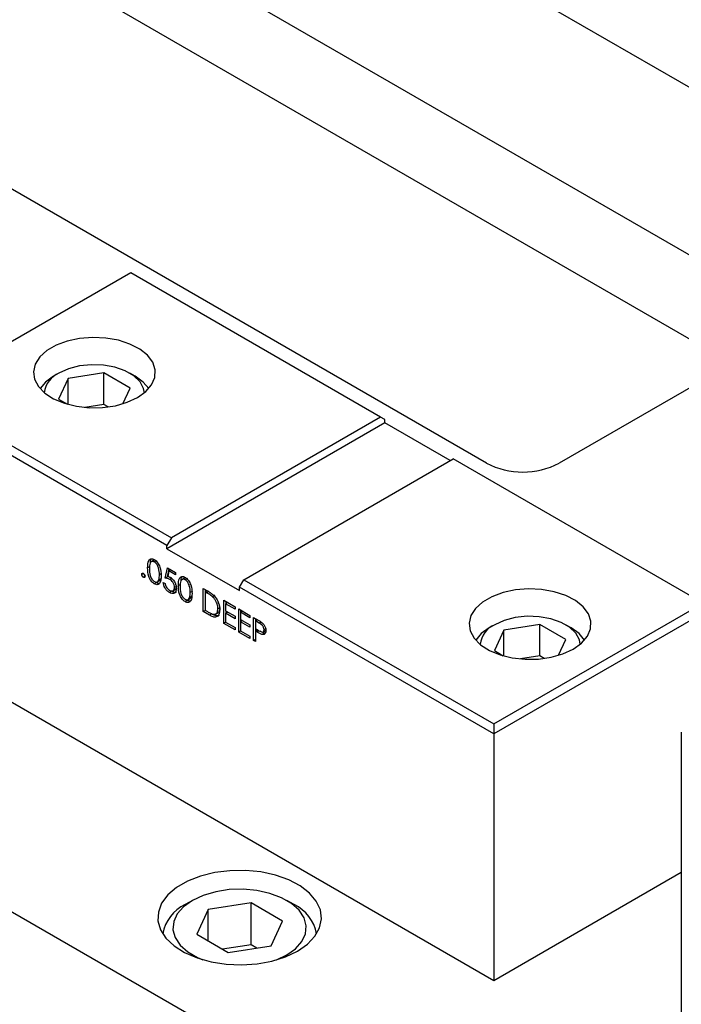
# Model space of a CAD drawing. Header units: inches. Extents: x 220 to 877, y 4 to 174.
# Tile 462 of 656: x 488.44 to 491.66, y 146.24 to 151.03. Entities that reach past the tile are written whole.
import ezdxf

# ---------------------------------------------------------------- set-up
doc = ezdxf.new("R2010")
doc.units = ezdxf.units.IN
doc.header["$LTSCALE"] = 0.5
doc.header["$MEASUREMENT"] = 0
for name, color, linetype in [('DIE-M-S', 8, 'Continuous'), ('DIE-M-S3', 8, 'Continuous'), ('DSS-M-S', 53, 'Continuous'), ('SVD-M-S', 8, 'Continuous')]:
    doc.layers.add(name, color=color, linetype=linetype)

msp = doc.modelspace()

# ---------------------------------------------------------------- linework, layer by layer
at = {"layer": 'DIE-M-S', "linetype": 'Continuous', "lineweight": 25}
for p, q in [((487.35693, 153.21427), (497.43321, 147.39736)), ((487.98889, 152.03291), (492.24041, 149.57855))]:
    msp.add_line(p, q, dxfattribs=at)
at = {"layer": 'DIE-M-S3', "linetype": 'Continuous', "lineweight": 25}
for p, q in [((487.98889, 152.03291), (492.24041, 149.57855)), ((487.98889, 151.62464), (492.24041, 149.17028))]:
    msp.add_line(p, q, dxfattribs=at)
at = {"layer": 'DSS-M-S', "linetype": 'Continuous', "lineweight": 25}
for p, q in [((470.42173, 157.0716), (494.1098, 143.39676)), ((490.71569, 148.87487), (485.41239, 151.9364)), ((488.98328, 149.80168), (487.96505, 149.21387)), ((490.1995, 149.09957), (488.98328, 149.80168)), ((488.73485, 149.48225), (488.67459, 149.46947)), ((488.79846, 149.48725), (488.73485, 149.48225)), ((488.86245, 149.48424), (488.79846, 149.48725)), ((488.92383, 149.47337), (488.86245, 149.48424)), ((488.62049, 149.44951), (488.5751, 149.4233)), ((488.67459, 149.46947), (488.62049, 149.44951)), ((488.97971, 149.45513), (488.92383, 149.47337)), ((489.0275, 149.43038), (488.97971, 149.45513)), ((489.06496, 149.40027), (489.0275, 149.43038)), ((488.54052, 149.39207), (488.51838, 149.35728)), ((488.5751, 149.4233), (488.54052, 149.39207)), ((489.09033, 149.36623), (489.06496, 149.40027)), ((488.51838, 149.35728), (488.50971, 149.32056)), ((489.10242, 149.32983), (489.09033, 149.36623)), ((491.88242, 149.3443), (491.06924, 148.87487)), ((488.50971, 149.32056), (488.51492, 149.28362)), ((488.51492, 149.28362), (488.53377, 149.24819)), ((489.08519, 149.25681), (489.10069, 149.29278)), ((489.10069, 149.29278), (489.10242, 149.32983)), ((488.53377, 149.24819), (488.56536, 149.21593)), ((489.05667, 149.22361), (489.08519, 149.25681)), ((489.16006, 148.47501), (487.92262, 149.18937)), ((487.96505, 149.21387), (489.18127, 148.51176)), ((488.56536, 149.21593), (488.60824, 149.18834)), ((488.60824, 149.18834), (488.66038, 149.16672)), ((488.9664, 149.1715), (489.01644, 149.19472)), ((489.01644, 149.19472), (489.05667, 149.22361)), ((488.66038, 149.16672), (488.71936, 149.15207)), ((488.71936, 149.15207), (488.78241, 149.14509)), ((488.78241, 149.14509), (488.84658, 149.14609)), ((488.84658, 149.14609), (488.90889, 149.15504)), ((488.90889, 149.15504), (488.9664, 149.1715)), ((490.1995, 149.09957), (489.18127, 148.51176)), ((490.22072, 149.08732), (490.1995, 149.09957)), ((490.22072, 149.07099), (489.16006, 148.45868)), ((490.22072, 149.07099), (490.22072, 149.08732)), ((490.53891, 148.8873), (490.22072, 149.07099)), ((489.53482, 148.30765), (490.55306, 148.89547)), ((491.76928, 148.19336), (490.55306, 148.89547)), ((489.18127, 148.51176), (489.16006, 148.47501)), ((489.16006, 148.45868), (489.16006, 148.47501)), ((489.16006, 148.45868), (489.51361, 148.25458)), ((489.09575, 148.40204), (489.08249, 148.39439)), ((489.10916, 148.40004), (489.09855, 148.39392)), ((489.04507, 148.33824), (489.03695, 148.33355)), ((489.07629, 148.37137), (489.06568, 148.36524)), ((489.13375, 148.33824), (489.12314, 148.33212)), ((489.15187, 148.31553), (489.16187, 148.36602)), ((489.16187, 148.36602), (489.20184, 148.34294)), ((489.16248, 148.32165), (489.1703, 148.36115)), ((489.1687, 148.35053), (489.16345, 148.32397)), ((489.17869, 148.35631), (489.1687, 148.35053)), ((489.20184, 148.3314), (489.1687, 148.35053)), ((489.20184, 148.34294), (489.20184, 148.3314)), ((489.05319, 148.32417), (489.04507, 148.31949)), ((489.10886, 148.29346), (489.09826, 148.28734)), ((489.11185, 148.29667), (489.12511, 148.30432)), ((489.13006, 148.31208), (489.11945, 148.30596)), ((489.12373, 148.30362), (489.13006, 148.31208)), ((489.14188, 148.29389), (489.15062, 148.28884)), ((489.16248, 148.32165), (489.15187, 148.31553)), ((489.18395, 148.31503), (489.17334, 148.30891)), ((489.20745, 148.27662), (489.19684, 148.2705)), ((489.22619, 148.28483), (489.21558, 148.27871)), ((489.24565, 148.3155), (489.23239, 148.30785)), ((489.25906, 148.3135), (489.24845, 148.30738)), ((489.51361, 148.27091), (489.53482, 148.30765)), ((489.53482, 148.30765), (490.75105, 147.60554)), ((489.18221, 148.25112), (489.17161, 148.245)), ((489.18849, 148.2537), (489.20175, 148.26136)), ((489.28365, 148.2517), (489.27304, 148.24558)), ((489.33675, 148.26506), (489.35643, 148.2537)), ((489.33675, 148.15254), (489.33675, 148.26506)), ((489.35549, 148.25424), (489.3455, 148.24847)), ((489.35235, 148.24452), (489.3455, 148.24847)), ((489.3455, 148.24847), (489.3455, 148.15904)), ((489.34736, 148.24955), (489.34736, 148.25894)), ((489.36295, 148.25064), (489.35235, 148.24452)), ((489.3929, 148.2302), (489.38229, 148.22408)), ((490.75105, 147.55656), (489.51361, 148.27091)), ((489.51361, 148.25458), (489.51361, 148.27091)), ((490.79591, 148.24486), (490.74181, 148.2249)), ((490.85617, 148.25764), (490.79591, 148.24486)), ((490.91978, 148.26264), (490.85617, 148.25764)), ((490.98377, 148.25963), (490.91978, 148.26264)), ((491.04515, 148.24875), (490.98377, 148.25963)), ((491.10103, 148.23051), (491.04515, 148.24875)), ((491.14882, 148.20576), (491.10103, 148.23051)), ((489.25876, 148.20693), (489.24816, 148.2008)), ((489.26175, 148.21013), (489.27501, 148.21779)), ((489.27996, 148.22555), (489.26935, 148.21942)), ((489.27363, 148.21709), (489.27996, 148.22555)), ((489.43669, 148.20737), (489.49165, 148.17564)), ((489.43669, 148.09485), (489.43669, 148.20737)), ((489.45543, 148.19655), (489.44543, 148.19078)), ((489.44543, 148.19078), (489.44543, 148.15616)), ((489.49165, 148.1641), (489.44543, 148.19078)), ((489.44729, 148.19186), (489.44729, 148.20125)), ((490.69642, 148.19869), (490.66184, 148.16746)), ((490.74181, 148.2249), (490.69642, 148.19869)), ((490.75105, 147.60554), (491.76928, 148.19336)), ((491.18628, 148.17566), (491.14882, 148.20576)), ((489.34675, 148.15831), (489.33675, 148.15254)), ((489.36695, 148.13511), (489.33675, 148.15254)), ((489.3455, 148.15904), (489.35668, 148.15258)), ((489.37755, 148.14124), (489.36695, 148.13511)), ((489.37755, 148.14124), (489.37298, 148.14388)), ((489.39648, 148.14015), (489.40974, 148.1478)), ((489.41856, 148.17242), (489.40796, 148.1663)), ((489.44543, 148.15616), (489.49165, 148.12948)), ((489.45543, 148.15039), (489.44543, 148.14462)), ((489.44543, 148.14462), (489.44543, 148.10135)), ((489.49165, 148.11794), (489.44543, 148.14462)), ((489.44729, 148.1457), (489.44729, 148.15509)), ((489.49165, 148.17564), (489.49165, 148.1641)), ((489.50914, 148.16554), (489.5641, 148.13381)), ((489.50914, 148.05303), (489.50914, 148.16554)), ((489.52788, 148.15473), (489.51788, 148.14896)), ((489.51788, 148.14896), (489.51788, 148.11433)), ((489.5641, 148.12227), (489.51788, 148.14896)), ((489.51975, 148.15003), (489.51975, 148.15942)), ((489.5641, 148.13381), (489.5641, 148.12227)), ((490.6397, 148.13267), (490.63103, 148.09595)), ((490.66184, 148.16746), (490.6397, 148.13267)), ((491.81171, 148.16886), (490.75105, 147.55656)), ((491.21165, 148.14162), (491.18628, 148.17566)), ((491.22374, 148.10522), (491.21165, 148.14162)), ((489.44668, 148.10062), (489.43669, 148.09485)), ((489.49165, 148.06312), (489.43669, 148.09485)), ((489.44543, 148.10135), (489.49165, 148.07466)), ((489.49165, 148.12948), (489.49165, 148.11794)), ((489.51788, 148.11433), (489.5641, 148.08765)), ((489.52788, 148.10856), (489.51788, 148.10279)), ((489.51788, 148.10279), (489.51788, 148.05952)), ((489.5641, 148.07611), (489.51788, 148.10279)), ((489.51975, 148.10387), (489.51975, 148.11326)), ((489.5641, 148.08765), (489.5641, 148.07611)), ((489.58159, 148.12372), (489.6007, 148.11269)), ((489.58159, 148.0112), (489.58159, 148.12372)), ((489.60033, 148.1129), (489.59034, 148.10713)), ((489.59034, 148.10713), (489.59034, 148.06962)), ((489.60816, 148.09684), (489.59034, 148.10713)), ((489.5922, 148.1082), (489.5922, 148.11759)), ((489.61876, 148.10296), (489.60816, 148.09684)), ((490.63103, 148.09595), (490.63624, 148.05901)), ((491.22201, 148.06817), (491.22374, 148.10522)), ((489.49165, 148.07466), (489.49165, 148.06312)), ((489.51913, 148.0588), (489.50914, 148.05303)), ((489.5641, 148.0213), (489.50914, 148.05303)), ((489.51788, 148.05952), (489.5641, 148.03284)), ((489.59034, 148.06962), (489.60739, 148.05953)), ((489.60021, 148.06378), (489.59034, 148.05808)), ((489.59034, 148.05808), (489.59034, 148.00615)), ((489.5973, 148.05406), (489.59034, 148.05808)), ((489.5922, 148.05916), (489.5922, 148.06852)), ((489.60709, 148.05971), (489.5973, 148.05406)), ((489.63272, 148.04771), (489.62211, 148.04159)), ((489.62681, 148.0529), (489.64007, 148.06055)), ((489.63858, 148.04686), (489.63272, 148.04771)), ((489.64341, 148.07005), (489.63281, 148.06393)), ((490.63624, 148.05901), (490.65509, 148.02358)), ((491.20651, 148.0322), (491.22201, 148.06817)), ((487.92262, 147.98906), (490.75105, 146.35624)), ((489.5641, 148.03284), (489.5641, 148.0213)), ((489.59034, 148.01625), (489.58159, 148.0112)), ((489.59034, 148.00615), (489.58159, 148.0112)), ((490.65509, 148.02358), (490.68668, 147.99131)), ((490.68668, 147.99131), (490.72956, 147.96373)), ((491.13776, 147.97011), (491.17799, 147.999)), ((491.17799, 147.999), (491.20651, 148.0322)), ((490.72956, 147.96373), (490.7817, 147.9421)), ((490.7817, 147.9421), (490.84068, 147.92746)), ((491.03021, 147.93042), (491.08772, 147.94689)), ((491.08772, 147.94689), (491.13776, 147.97011)), ((490.84068, 147.92746), (490.90373, 147.92048)), ((490.90373, 147.92048), (490.96791, 147.92148)), ((490.96791, 147.92148), (491.03021, 147.93042)), ((490.75105, 147.60554), (490.75105, 147.55656)), ((491.66342, 147.56485), (491.66342, 146.00812)), ((490.75105, 147.55656), (490.75105, 146.35624)), ((489.4663, 146.89082), (489.39227, 146.88152)), ((489.54204, 146.89186), (489.4663, 146.89082)), ((489.61675, 146.8846), (489.54204, 146.89186)), ((489.25989, 146.83979), (489.20632, 146.80886)), ((489.32263, 146.8643), (489.25989, 146.83979)), ((489.39227, 146.88152), (489.32263, 146.8643)), ((489.68773, 146.86932), (489.61675, 146.8846)), ((489.75242, 146.84656), (489.68773, 146.86932)), ((489.80848, 146.81714), (489.75242, 146.84656)), ((490.75105, 146.35624), (491.66342, 146.88294)), ((489.20632, 146.80886), (489.16385, 146.77264)), ((489.85388, 146.78213), (489.80848, 146.81714)), ((489.16385, 146.77264), (489.13403, 146.73244)), ((489.88698, 146.74279), (489.85388, 146.78213)), ((489.90659, 146.70054), (489.88698, 146.74279)), ((489.13403, 146.73244), (489.11793, 146.6897)), ((489.912, 146.65692), (489.90659, 146.70054)), ((489.11793, 146.6897), (489.11613, 146.64598)), ((489.903, 146.61349), (489.912, 146.65692)), ((489.11613, 146.64598), (489.12869, 146.60285)), ((489.12869, 146.60285), (489.15516, 146.56187)), ((489.87994, 146.57183), (489.903, 146.61349)), ((489.15516, 146.56187), (489.19459, 146.52453)), ((489.84363, 146.53345), (489.87994, 146.57183)), ((489.19459, 146.52453), (489.24555, 146.49217)), ((489.79539, 146.49972), (489.84363, 146.53345)), ((489.24555, 146.49217), (489.3062, 146.46596)), ((489.3062, 146.46596), (489.37435, 146.44685)), ((489.67048, 146.45092), (489.73697, 146.47188)), ((489.73697, 146.47188), (489.79539, 146.49972)), ((489.37435, 146.44685), (489.44753, 146.43553)), ((489.44753, 146.43553), (489.52309, 146.43241)), ((489.52309, 146.43241), (489.59832, 146.4376)), ((489.59832, 146.4376), (489.67048, 146.45092))]:
    msp.add_line(p, q, dxfattribs=at)
msp.add_arc((490.89247, 149.21604), 0.38426, 242.60967, 297.39033, dxfattribs=at)
for points, knots in [([(489.06568, 148.36524), (489.06606, 148.37846), (489.06653, 148.395), (489.07561, 148.40666), (489.08193, 148.40973), (489.08971, 148.40975), (489.09541, 148.407), (489.09826, 148.40563)], [0, 0, 0, 0, 0.498702, 0.6241765, 0.7494675, 0.8747453, 1, 1, 1, 1]), ([(489.09855, 148.39392), (489.09632, 148.39495), (489.09185, 148.39701), (489.08592, 148.39648), (489.08119, 148.39367), (489.07475, 148.38369), (489.07457, 148.37066), (489.07442, 148.36024)], [0, 0, 0, 0, 0.1251388, 0.2504182, 0.3755189, 0.5008471, 1, 1, 1, 1]), ([(489.0793, 148.39014), (489.07939, 148.39645), (489.07951, 148.40427), (489.08326, 148.40839), (489.08398, 148.40918)], [0, 0, 0, 0, 0.806657, 1, 1, 1, 1]), ([(489.10244, 148.40252), (489.1004, 148.4027), (489.09742, 148.40295), (489.09528, 148.40144), (489.09461, 148.40096)], [0, 0, 0, 0, 0.6828928, 1, 1, 1, 1]), ([(489.09826, 148.40563), (489.10112, 148.4037), (489.10686, 148.39986), (489.11731, 148.38796), (489.13048, 148.36158), (489.13133, 148.34085), (489.13189, 148.32702)], [0, 0, 0, 0, 0.1256001, 0.2511969, 0.5005813, 1, 1, 1, 1]), ([(489.12314, 148.33212), (489.12278, 148.34277), (489.12224, 148.35873), (489.11312, 148.37946), (489.10524, 148.38924), (489.10078, 148.39236), (489.09855, 148.39392)], [0, 0, 0, 0, 0.5000715, 0.7490206, 0.8745985, 1, 1, 1, 1]), ([(489.03695, 148.33355), (489.03709, 148.33485), (489.03738, 148.33745), (489.03958, 148.33924), (489.04225, 148.33958), (489.04413, 148.33869), (489.04507, 148.33824)], [0, 0, 0, 0, 0.27957625, 0.55928373, 0.7795524, 1, 1, 1, 1]), ([(489.04507, 148.31949), (489.04387, 148.32035), (489.04148, 148.32207), (489.03884, 148.32614), (489.03721, 148.33015), (489.03704, 148.33242), (489.03695, 148.33355)], [0, 0, 0, 0, 0.27958116, 0.55914317, 0.77957542, 1, 1, 1, 1]), ([(489.04507, 148.33824), (489.04627, 148.33739), (489.04867, 148.33569), (489.0513, 148.33159), (489.05296, 148.32758), (489.05311, 148.32531), (489.05319, 148.32418)], [0, 0, 0, 0, 0.2796016, 0.559212, 0.7794752, 1, 1, 1, 1]), ([(489.05568, 148.32561), (489.05449, 148.32647), (489.05212, 148.32819), (489.04949, 148.33208), (489.04861, 148.33461), (489.04826, 148.33561)], [0, 0, 0, 0, 0.37682119, 0.75361657, 1, 1, 1, 1]), ([(489.09826, 148.28734), (489.09541, 148.28925), (489.08973, 148.29307), (489.07938, 148.30493), (489.06658, 148.33122), (489.06604, 148.35163), (489.06568, 148.36524)], [0, 0, 0, 0, 0.1255507, 0.25109, 0.5002501, 1, 1, 1, 1]), ([(489.07442, 148.36024), (489.0745, 148.34968), (489.0746, 148.33387), (489.08396, 148.31311), (489.09186, 148.3034), (489.09632, 148.30027), (489.09855, 148.29871)], [0, 0, 0, 0, 0.50029125, 0.74908604, 0.87460621, 1, 1, 1, 1]), ([(489.13189, 148.32702), (489.13134, 148.31383), (489.13053, 148.29406), (489.11728, 148.28305), (489.10685, 148.28318), (489.10112, 148.28595), (489.09826, 148.28734)], [0, 0, 0, 0, 0.4994065, 0.7487427, 0.8743724, 1, 1, 1, 1]), ([(489.11945, 148.30596), (489.12069, 148.31043), (489.12291, 148.31842), (489.12307, 148.32793), (489.12314, 148.33212)], [0, 0, 0, 0, 0.5595988, 1, 1, 1, 1]), ([(489.05319, 148.32418), (489.05305, 148.32288), (489.05276, 148.32027), (489.05055, 148.31851), (489.04789, 148.31815), (489.04601, 148.31904), (489.04507, 148.31949)], [0, 0, 0, 0, 0.2794691, 0.5593578, 0.7796739, 1, 1, 1, 1]), ([(489.09855, 148.29871), (489.10121, 148.29756), (489.10654, 148.29526), (489.11476, 148.29693), (489.11767, 148.30254), (489.11945, 148.30596)], [0, 0, 0, 0, 0.2802572, 0.5607811, 1, 1, 1, 1]), ([(489.12262, 148.28982), (489.1209, 148.28972), (489.11664, 148.28949), (489.11176, 148.29198), (489.10886, 148.29346)], [0, 0, 0, 0, 0.406083, 1, 1, 1, 1]), ([(489.17161, 148.245), (489.16743, 148.2479), (489.15908, 148.25371), (489.14964, 148.26777), (489.1438, 148.28164), (489.14252, 148.28981), (489.14188, 148.29389)], [0, 0, 0, 0, 0.2796245, 0.5590192, 0.7793803, 1, 1, 1, 1]), ([(489.15062, 148.28884), (489.15138, 148.28523), (489.15288, 148.27801), (489.15883, 148.26815), (489.16546, 148.26074), (489.1699, 148.25774), (489.17211, 148.25624)], [0, 0, 0, 0, 0.2800502, 0.5591657, 0.7795831, 1, 1, 1, 1]), ([(489.17334, 148.30891), (489.16922, 148.31079), (489.16184, 148.31417), (489.15492, 148.31511), (489.15187, 148.31553)], [0, 0, 0, 0, 0.5594162, 1, 1, 1, 1]), ([(489.18395, 148.31503), (489.17982, 148.31692), (489.17245, 148.32029), (489.16553, 148.32124), (489.16248, 148.32165)], [0, 0, 0, 0, 0.5594162, 1, 1, 1, 1]), ([(489.16345, 148.32397), (489.16556, 148.32343), (489.16932, 148.32245), (489.17321, 148.32042), (489.17492, 148.31953)], [0, 0, 0, 0, 0.5600642, 1, 1, 1, 1]), ([(489.19684, 148.2705), (489.19648, 148.2746), (489.19576, 148.2828), (489.1892, 148.29504), (489.18126, 148.30381), (489.17598, 148.30721), (489.17334, 148.30891)], [0, 0, 0, 0, 0.279539, 0.5586168, 0.7790473, 1, 1, 1, 1]), ([(489.17492, 148.31953), (489.17958, 148.31627), (489.1889, 148.30975), (489.19914, 148.29371), (489.20485, 148.2781), (489.20534, 148.26939), (489.20559, 148.26502)], [0, 0, 0, 0, 0.2796881, 0.5590255, 0.7792916, 1, 1, 1, 1]), ([(489.21558, 148.27871), (489.21596, 148.29192), (489.21643, 148.30847), (489.22551, 148.32013), (489.23184, 148.32319), (489.23961, 148.32322), (489.24531, 148.32047), (489.24816, 148.31909)], [0, 0, 0, 0, 0.498702, 0.6241765, 0.7494675, 0.8747453, 1, 1, 1, 1]), ([(489.24816, 148.2008), (489.24531, 148.20271), (489.23963, 148.20653), (489.22928, 148.21839), (489.21648, 148.24469), (489.21594, 148.26509), (489.21558, 148.27871)], [0, 0, 0, 0, 0.1255507, 0.25109, 0.5002501, 1, 1, 1, 1]), ([(489.24845, 148.30738), (489.24622, 148.30841), (489.24175, 148.31048), (489.23582, 148.30994), (489.23109, 148.30714), (489.22465, 148.29716), (489.22447, 148.28412), (489.22433, 148.2737)], [0, 0, 0, 0, 0.12513878, 0.25041818, 0.37551888, 0.50084712, 1, 1, 1, 1]), ([(489.2292, 148.3036), (489.22929, 148.30991), (489.22941, 148.31773), (489.23316, 148.32185), (489.23388, 148.32265)], [0, 0, 0, 0, 0.806657, 1, 1, 1, 1]), ([(489.25234, 148.31599), (489.2503, 148.31616), (489.24732, 148.31642), (489.24519, 148.3149), (489.24451, 148.31442)], [0, 0, 0, 0, 0.6828928, 1, 1, 1, 1]), ([(489.24816, 148.31909), (489.25103, 148.31717), (489.25676, 148.31333), (489.26722, 148.30142), (489.28039, 148.27505), (489.28123, 148.25431), (489.28179, 148.24049)], [0, 0, 0, 0, 0.1256001, 0.2511969, 0.5005813, 1, 1, 1, 1]), ([(489.27304, 148.24558), (489.27268, 148.25624), (489.27214, 148.2722), (489.26302, 148.29293), (489.25514, 148.3027), (489.25068, 148.30582), (489.24845, 148.30738)], [0, 0, 0, 0, 0.5000715, 0.7490206, 0.8745985, 1, 1, 1, 1]), ([(489.20559, 148.26502), (489.20502, 148.25952), (489.20388, 148.24851), (489.19512, 148.23999), (489.18355, 148.23915), (489.17559, 148.24305), (489.17161, 148.245)], [0, 0, 0, 0, 0.27986414, 0.55927095, 0.77942351, 1, 1, 1, 1]), ([(489.17211, 148.25624), (489.17576, 148.25463), (489.18307, 148.2514), (489.1912, 148.2544), (489.19616, 148.26095), (489.19661, 148.26732), (489.19684, 148.2705)], [0, 0, 0, 0, 0.279617, 0.5593571, 0.7795592, 1, 1, 1, 1]), ([(489.20586, 148.24854), (489.20536, 148.24799), (489.20264, 148.24494), (489.19393, 148.24561), (489.18612, 148.24928), (489.18221, 148.25112)], [0, 0, 0, 0, 0.09959357, 0.54936373, 1, 1, 1, 1]), ([(489.2002, 148.26105), (489.20078, 148.26118), (489.20332, 148.26179), (489.2045, 148.26453), (489.20541, 148.26664)], [0, 0, 0, 0, 0.229377, 1, 1, 1, 1]), ([(489.22433, 148.2737), (489.2244, 148.26315), (489.2245, 148.24733), (489.23386, 148.22657), (489.24176, 148.21687), (489.24622, 148.21374), (489.24845, 148.21217)], [0, 0, 0, 0, 0.5002912, 0.749086, 0.8746062, 1, 1, 1, 1]), ([(489.28179, 148.24049), (489.28124, 148.2273), (489.28043, 148.20752), (489.26718, 148.19652), (489.25675, 148.19664), (489.25102, 148.19942), (489.24816, 148.2008)], [0, 0, 0, 0, 0.4994065, 0.7487427, 0.8743724, 1, 1, 1, 1]), ([(489.26935, 148.21942), (489.2706, 148.22389), (489.27281, 148.23188), (489.27297, 148.24139), (489.27304, 148.24558)], [0, 0, 0, 0, 0.5595988, 1, 1, 1, 1]), ([(489.38229, 148.22408), (489.37674, 148.22841), (489.36683, 148.23614), (489.35678, 148.24196), (489.35235, 148.24452)], [0, 0, 0, 0, 0.5595421, 1, 1, 1, 1]), ([(489.35643, 148.2537), (489.36228, 148.25031), (489.37273, 148.24427), (489.38288, 148.2356), (489.38734, 148.2318)], [0, 0, 0, 0, 0.5604447, 1, 1, 1, 1]), ([(489.38734, 148.2318), (489.3923, 148.22616), (489.40222, 148.21488), (489.41428, 148.18895), (489.41578, 148.17174), (489.4167, 148.16123)], [0, 0, 0, 0, 0.2802641, 0.5607148, 1, 1, 1, 1]), ([(489.24845, 148.21217), (489.25111, 148.21102), (489.25644, 148.20872), (489.26466, 148.2104), (489.26758, 148.216), (489.26935, 148.21942)], [0, 0, 0, 0, 0.2802572, 0.5607811, 1, 1, 1, 1]), ([(489.27253, 148.20329), (489.2708, 148.20319), (489.26654, 148.20295), (489.26166, 148.20544), (489.25876, 148.20693)], [0, 0, 0, 0, 0.406083, 1, 1, 1, 1]), ([(489.40796, 148.1663), (489.40764, 148.17175), (489.40701, 148.18263), (489.40096, 148.19938), (489.39235, 148.21383), (489.38564, 148.22066), (489.38229, 148.22408)], [0, 0, 0, 0, 0.2801784, 0.5597646, 0.7797967, 1, 1, 1, 1]), ([(489.35668, 148.15258), (489.36193, 148.14953), (489.3713, 148.1441), (489.38049, 148.14081), (489.38453, 148.13936)], [0, 0, 0, 0, 0.5604262, 1, 1, 1, 1]), ([(489.4167, 148.16123), (489.41599, 148.15319), (489.41456, 148.13715), (489.40195, 148.1243), (489.3842, 148.12575), (489.37271, 148.13199), (489.36695, 148.13511)], [0, 0, 0, 0, 0.280124, 0.5592478, 0.7788365, 1, 1, 1, 1]), ([(489.41298, 148.13497), (489.41213, 148.134), (489.40806, 148.12937), (489.39446, 148.13242), (489.3832, 148.13829), (489.37755, 148.14124)], [0, 0, 0, 0, 0.1168499, 0.5568472, 1, 1, 1, 1]), ([(489.38453, 148.13936), (489.38842, 148.13909), (489.3962, 148.13853), (489.40601, 148.14709), (489.40722, 148.15902), (489.40796, 148.1663)], [0, 0, 0, 0, 0.2805364, 0.5610151, 1, 1, 1, 1]), ([(489.40808, 148.14755), (489.41033, 148.14903), (489.41716, 148.15352), (489.418, 148.16484), (489.41856, 148.17242)], [0, 0, 0, 0, 0.3294102, 1, 1, 1, 1]), ([(489.6007, 148.11269), (489.60487, 148.1103), (489.6123, 148.10603), (489.61966, 148.10058), (489.62289, 148.09818)], [0, 0, 0, 0, 0.5603137, 1, 1, 1, 1]), ([(489.63281, 148.06393), (489.63237, 148.06741), (489.6317, 148.07265), (489.62811, 148.0798), (489.62123, 148.08947), (489.61396, 148.09357), (489.60816, 148.09684)], [0, 0, 0, 0, 0.24896926, 0.37472913, 0.50038299, 1, 1, 1, 1]), ([(489.62289, 148.09818), (489.62585, 148.09524), (489.63177, 148.08936), (489.63789, 148.07821), (489.64112, 148.0677), (489.64141, 148.06185), (489.64155, 148.05892)], [0, 0, 0, 0, 0.27970537, 0.55938086, 0.77950855, 1, 1, 1, 1]), ([(489.62211, 148.04159), (489.6175, 148.04358), (489.60926, 148.04714), (489.60096, 148.05195), (489.5973, 148.05406)], [0, 0, 0, 0, 0.5596942, 1, 1, 1, 1]), ([(489.60739, 148.05953), (489.61333, 148.05608), (489.62076, 148.05176), (489.62795, 148.05324), (489.6317, 148.05624), (489.63237, 148.06086), (489.63281, 148.06393)], [0, 0, 0, 0, 0.4997206, 0.6253498, 0.7510825, 1, 1, 1, 1]), ([(489.63272, 148.04771), (489.62811, 148.04967), (489.62173, 148.05237), (489.6153, 148.05604), (489.61351, 148.05706)], [0, 0, 0, 0, 0.7224013, 1, 1, 1, 1]), ([(489.64155, 148.05892), (489.64132, 148.05535), (489.64086, 148.0482), (489.63597, 148.04199), (489.62934, 148.04), (489.62452, 148.04106), (489.62211, 148.04159)], [0, 0, 0, 0, 0.2800989, 0.5593238, 0.7794579, 1, 1, 1, 1]), ([(489.63871, 148.05985), (489.63973, 148.06027), (489.64085, 148.06074), (489.64121, 148.06211), (489.64124, 148.06222)], [0, 0, 0, 0, 0.9177343, 1, 1, 1, 1])]:
    msp.add_open_spline(points, degree=3, knots=knots, dxfattribs=at)
at = {"layer": 'SVD-M-S', "linetype": 'Continuous', "lineweight": 25}
for p, q in [((488.6804, 149.33427), (488.63415, 149.31335)), ((488.73399, 149.34819), (488.6804, 149.33427)), ((488.79179, 149.35431), (488.73399, 149.34819)), ((488.85044, 149.35226), (488.79179, 149.35431)), ((488.90654, 149.34217), (488.85044, 149.35226)), ((488.95683, 149.32462), (488.90654, 149.34217)), ((488.60763, 149.29804), (488.56836, 149.26961)), ((488.63412, 149.31333), (488.6076, 149.29802)), ((488.67913, 149.28738), (488.63251, 149.18694)), ((488.85313, 149.3143), (488.67913, 149.28738)), ((488.67913, 149.1611), (488.67913, 149.28738)), ((488.9805, 149.24077), (488.85313, 149.3143)), ((488.85313, 149.1612), (488.85313, 149.3143)), ((488.99838, 149.30063), (488.95683, 149.32462)), ((489.00541, 149.29802), (488.97889, 149.31333)), ((489.02878, 149.2716), (488.99838, 149.30063)), ((489.04464, 149.26961), (489.00541, 149.29802)), ((488.56836, 149.26961), (488.54187, 149.23821)), ((488.94502, 149.16432), (488.9805, 149.24077)), ((489.04626, 149.23922), (489.02878, 149.2716)), ((489.07114, 149.23821), (489.04464, 149.26961)), ((489.05015, 149.21797), (489.04626, 149.23922)), ((488.63251, 149.18694), (488.67553, 149.1621)), ((488.85313, 149.1612), (488.75938, 149.14669)), ((488.87419, 149.14904), (488.85313, 149.1612)), ((490.75544, 148.08872), (490.72892, 148.07341)), ((490.80172, 148.10966), (490.75547, 148.08874)), ((490.97445, 148.08968), (490.80045, 148.06277)), ((490.85531, 148.12358), (490.80172, 148.10966)), ((490.91311, 148.1297), (490.85531, 148.12358)), ((490.97176, 148.12765), (490.91311, 148.1297)), ((491.02786, 148.11756), (490.97176, 148.12765)), ((491.10182, 148.01615), (490.97445, 148.08968)), ((490.97445, 147.93658), (490.97445, 148.08968)), ((491.07815, 148.10001), (491.02786, 148.11756)), ((491.1197, 148.07602), (491.07815, 148.10001)), ((491.12673, 148.07341), (491.10021, 148.08872)), ((490.68968, 148.045), (490.66319, 148.0136)), ((490.72895, 148.07343), (490.68968, 148.045)), ((490.80045, 148.06277), (490.75383, 147.96232)), ((490.80045, 147.93648), (490.80045, 148.06277)), ((491.1501, 148.04699), (491.1197, 148.07602)), ((491.16596, 148.045), (491.12673, 148.07341)), ((491.16758, 148.0146), (491.1501, 148.04699)), ((491.19246, 148.0136), (491.16596, 148.045)), ((491.06634, 147.9397), (491.10182, 148.01615)), ((491.17147, 147.99336), (491.16758, 148.0146)), ((490.75383, 147.96232), (490.79685, 147.93749)), ((490.97445, 147.93658), (490.8807, 147.92208)), ((490.99551, 147.92442), (490.97445, 147.93658)), ((489.46277, 146.79871), (489.39714, 146.78856)), ((489.53062, 146.80076), (489.46277, 146.79871)), ((489.59773, 146.79463), (489.53062, 146.80076)), ((489.66116, 146.78057), (489.59773, 146.79463)), ((489.2838, 146.74607), (489.24104, 146.71559)), ((489.28376, 146.74605), (489.2484, 146.72563)), ((489.3366, 146.77075), (489.2838, 146.74607)), ((489.2838, 146.74607), (489.2838, 146.74607)), ((489.39714, 146.78856), (489.3366, 146.77075)), ((489.71814, 146.75921), (489.66116, 146.78057)), ((489.76618, 146.73147), (489.71814, 146.75921)), ((489.77882, 146.72563), (489.74346, 146.74605)), ((489.24104, 146.71559), (489.2102, 146.68064)), ((489.36052, 146.70178), (489.30448, 146.58105)), ((489.56965, 146.73413), (489.36052, 146.70178)), ((489.36052, 146.5487), (489.36052, 146.70178)), ((489.72274, 146.64575), (489.56965, 146.73413)), ((489.56965, 146.52999), (489.56965, 146.73413)), ((489.80319, 146.69858), (489.76618, 146.73147)), ((489.82754, 146.66196), (489.80319, 146.69858)), ((489.2102, 146.68064), (489.19261, 146.64275)), ((489.83816, 146.62322), (489.82754, 146.66196)), ((489.19261, 146.64275), (489.18906, 146.60358)), ((489.18906, 146.60358), (489.19968, 146.56484)), ((489.6667, 146.52502), (489.72274, 146.64575)), ((489.83461, 146.58405), (489.83816, 146.62322)), ((489.19968, 146.56484), (489.22403, 146.52822)), ((489.30448, 146.58105), (489.45757, 146.49267)), ((489.81702, 146.54616), (489.83461, 146.58405)), ((489.22403, 146.52822), (489.26104, 146.49533)), ((489.56965, 146.52999), (489.43027, 146.50843)), ((489.45757, 146.49267), (489.6667, 146.52502)), ((489.59695, 146.51423), (489.56965, 146.52999)), ((489.74342, 146.48073), (489.78618, 146.51122)), ((489.78618, 146.51122), (489.81702, 146.54616)), ((489.26104, 146.49533), (489.30908, 146.46759)), ((489.30908, 146.46759), (489.33401, 146.45703)), ((489.69321, 146.45703), (489.74342, 146.48073))]:
    msp.add_line(p, q, dxfattribs=at)
for centre, radius, start, end in [((488.68165, 149.20352), 0.11967, 113.38822, 173.06099), ((490.80297, 147.9789), 0.11967, 113.38822, 173.06099), ((489.32934, 146.55025), 0.19316, 114.75939, 170.00774), ((489.69789, 146.55025), 0.19314, 9.99118, 65.22957)]:
    msp.add_arc(centre, radius, start, end, dxfattribs=at)

doc.saveas('drawing.dxf')
